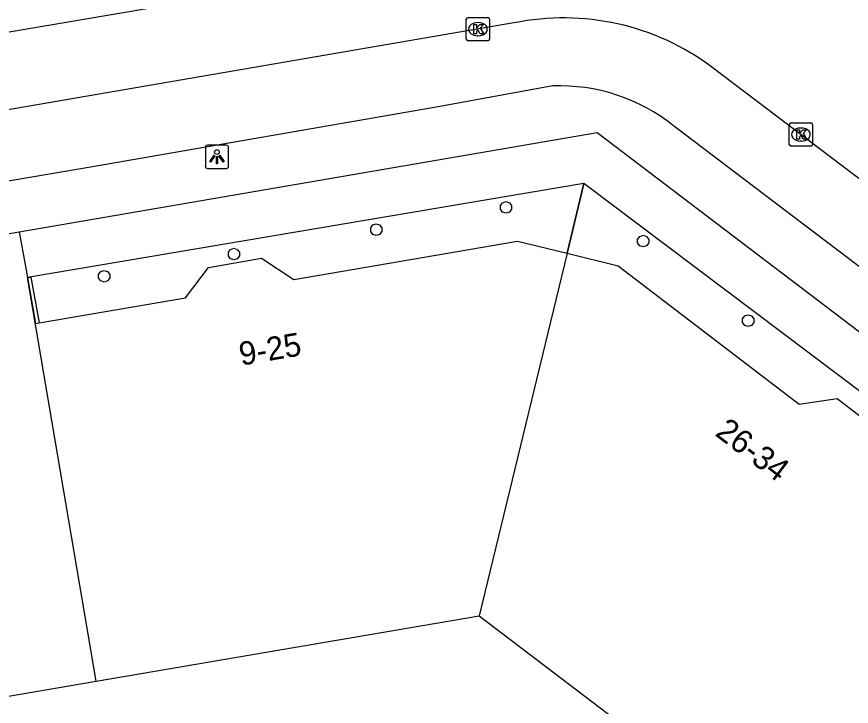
# Model space of a CAD drawing. Extents: x 161882 to 162509, y 381687 to 382379.
# Drawn here: x 161941.7 to 161977.53, y 382262.69 to 382292.27 of the extents above; entities that cross this region are included whole.
import ezdxf

# ---------------------------------------------------------------- set-up
doc = ezdxf.new("R2010")
doc.units = 0
for name, color, linetype in [('IMGEO_Fietspad_open', 7, 'Continuous'), ('IMGEO_Kolk', 7, 'Continuous'), ('IMGEO_Lichtpunt', 7, 'Continuous'), ('IMGEO_Pand', 7, 'Continuous'), ('IMGEO_Pand_nummerreeks', 7, 'Continuous'), ('IMGEO_Pand_overbouw', 7, 'Continuous'), ('IMGEO_Rijbaan_lokaal_open', 7, 'Continuous'), ('IMGEO_Voetpad_open', 7, 'Continuous')]:
    doc.layers.add(name, color=color, linetype=linetype)

msp = doc.modelspace()

# ---------------------------------------------------------------- linework, layer by layer
at = {"layer": 'IMGEO_Fietspad_open'}
for points in [[(161964.711, 382289.303), (161959.789, 382288.411), (161944.946, 382285.84), (161933.095, 382283.812)], [(162002.346, 382262.989), (162000, 382264.77), (161990.844, 382271.72), (161969.897, 382287.586)]]:
    msp.add_lwpolyline(points, dxfattribs=at)
msp.add_arc((161965.01, 382281.517), 7.792, 51.1607, 92.2015, dxfattribs=at)
at = {"layer": 'IMGEO_Kolk'}
for p, q in [((161961, 382291.314), (161961, 382292.166)), ((161961.075, 382292.24), (161961.927, 382292.24)), ((161962.001, 382292.166), (161962.001, 382291.314)), ((161961.488, 382292.02), (161961.513, 382292.02)), ((161961.511, 382291.46), (161961.486, 382291.46)), ((161961.927, 382291.24), (161961.075, 382291.24)), ((161974.865, 382286.794), (161974.865, 382287.646)), ((161974.94, 382287.72), (161975.792, 382287.72)), ((161975.353, 382287.5), (161975.378, 382287.5)), ((161975.866, 382287.646), (161975.866, 382286.794)), ((161975.376, 382286.94), (161975.351, 382286.94)), ((161975.792, 382286.72), (161974.94, 382286.72))]:
    msp.add_line(p, q, dxfattribs=at)
for points in [[(161961, 382291.314), (161961, 382292.166)], [(161961.075, 382292.24), (161961.927, 382292.24)], [(161962.001, 382292.166), (161962.001, 382291.314)], [(161961.321, 382291.94), (161961.444, 382291.94), (161961.444, 382291.789), (161961.574, 382291.94), (161961.738, 382291.94), (161961.592, 382291.789), (161961.745, 382291.54), (161961.593, 382291.54), (161961.508, 382291.704), (161961.444, 382291.637), (161961.444, 382291.54), (161961.321, 382291.54), (161961.321, 382291.94)], [(161961.927, 382291.24), (161961.075, 382291.24)], [(161974.865, 382286.794), (161974.865, 382287.646)], [(161974.94, 382287.72), (161975.792, 382287.72)], [(161975.866, 382287.646), (161975.866, 382286.794)], [(161975.186, 382287.42), (161975.309, 382287.42), (161975.309, 382287.269), (161975.439, 382287.42), (161975.603, 382287.42), (161975.457, 382287.269), (161975.61, 382287.02), (161975.458, 382287.02), (161975.373, 382287.184), (161975.309, 382287.117), (161975.309, 382287.02), (161975.186, 382287.02), (161975.186, 382287.42)], [(161975.792, 382286.72), (161974.94, 382286.72)]]:
    msp.add_lwpolyline(points, dxfattribs=at)
for centre, start, end in [((161961.077, 382292.164), 91.552, 178.448), ((161961.077, 382292.164), 91.552, 178.448), ((161961.925, 382292.164), 1.552, 88.448), ((161961.925, 382292.164), 1.552, 88.448), ((161961.077, 382291.316), 181.552, 268.448), ((161961.077, 382291.316), 181.552, 268.448), ((161961.925, 382291.316), 271.552, 358.448), ((161961.925, 382291.316), 271.552, 358.448), ((161974.942, 382287.644), 91.552, 178.448), ((161974.942, 382287.644), 91.552, 178.448), ((161975.79, 382287.644), 1.552, 88.448), ((161975.79, 382287.644), 1.552, 88.448), ((161974.942, 382286.796), 181.552, 268.448), ((161974.942, 382286.796), 181.552, 268.448), ((161975.79, 382286.796), 271.552, 358.448), ((161975.79, 382286.796), 271.552, 358.448)]:
    msp.add_arc(centre, 0.0765, start, end, dxfattribs=at)
for centre, major_axis, ratio, start_param, end_param in [((161961.487, 382291.74), (-0.387, 0.002), 0.722429, 4.712389, 7.853982), ((161961.512, 382291.74), (-0.39, 0.002), 0.717154, 1.570796, 4.712389), ((161975.352, 382287.22), (-0.387, 0.002), 0.722429, 4.712389, 7.853982), ((161975.377, 382287.22), (-0.39, 0.002), 0.717154, 1.570796, 4.712389)]:
    msp.add_ellipse(centre, major_axis=major_axis, ratio=ratio, start_param=start_param, end_param=end_param, dxfattribs=at)
at = {"layer": 'IMGEO_Lichtpunt'}
for p, q in [((161950.699, 382286.762), (161949.891, 382286.762)), ((161950.699, 382286.762), (161949.891, 382286.762)), ((161949.797, 382286.667), (161949.797, 382285.86)), ((161949.797, 382286.667), (161949.797, 382285.86)), ((161950.793, 382285.86), (161950.793, 382286.667)), ((161950.793, 382285.86), (161950.793, 382286.667)), ((161949.891, 382285.766), (161950.699, 382285.766)), ((161949.891, 382285.766), (161950.699, 382285.766))]:
    msp.add_line(p, q, dxfattribs=at)
for points in [[(161950.171, 382286.331), (161950.21, 382286.303), (161950.022, 382286.041), (161949.984, 382286.068), (161950.171, 382286.331)], [(161950.273, 382286.283), (161950.32, 382286.283), (161950.32, 382285.961), (161950.273, 382285.961), (161950.273, 382286.283)], [(161950.383, 382286.303), (161950.421, 382286.33), (161950.608, 382286.068), (161950.569, 382286.04), (161950.383, 382286.303)]]:
    msp.add_lwpolyline(points, dxfattribs=at)
msp.add_circle((161950.296, 382286.465), 0.0994, dxfattribs=at)
for centre, start, end in [((161949.891, 382286.667), 90, 180), ((161949.891, 382286.667), 90, 180), ((161950.699, 382286.667), 0, 90), ((161950.699, 382286.667), 0, 90), ((161949.891, 382285.86), 180, 270), ((161949.891, 382285.86), 180, 270), ((161950.699, 382285.86), 270, 0), ((161950.699, 382285.86), 270, 360)]:
    msp.add_arc(centre, 0.0946, start, end, dxfattribs=at)
at = {"layer": 'IMGEO_Pand'}
for points in [[(161962.555, 382283.89), (161962.464, 382284.015), (161962.464, 382284.169), (161962.555, 382284.294), (161962.702, 382284.342), (161962.849, 382284.294), (161962.94, 382284.169), (161962.94, 382284.015), (161962.849, 382283.89), (161962.702, 382283.842), (161962.555, 382283.89)], [(161956.986, 382282.936), (161956.895, 382283.061), (161956.895, 382283.215), (161956.986, 382283.34), (161957.133, 382283.388), (161957.28, 382283.34), (161957.371, 382283.215), (161957.371, 382283.061), (161957.28, 382282.936), (161957.133, 382282.888), (161956.986, 382282.936)], [(161929.352, 382280.894), (161941.807, 382283.041)], [(161941.807, 382283.041), (161942.166, 382281.089)], [(161968.446, 382282.443), (161968.355, 382282.568), (161968.355, 382282.722), (161968.446, 382282.847), (161968.593, 382282.895), (161968.74, 382282.847), (161968.831, 382282.722), (161968.831, 382282.568), (161968.74, 382282.443), (161968.593, 382282.395), (161968.446, 382282.443)], [(161942.166, 382281.089), (161942.312, 382281.106), (161942.66, 382279.14), (161948.949, 382280.212), (161949.93, 382281.52), (161952.204, 382281.916), (161953.601, 382280.995), (161963.192, 382282.647), (161965.332, 382282.123)], [(161950.875, 382281.89), (161950.784, 382282.015), (161950.784, 382282.169), (161950.875, 382282.294), (161951.022, 382282.342), (161951.169, 382282.294), (161951.26, 382282.169), (161951.26, 382282.015), (161951.169, 382281.89), (161951.022, 382281.842), (161950.875, 382281.89)], [(161965.332, 382282.123), (161961.553, 382266.566)], [(161965.332, 382282.123), (161967.512, 382281.59), (161975.292, 382275.656), (161976.922, 382275.895), (161978.749, 382274.496), (161979.047, 382272.85), (161984.121, 382269.036), (161985.32, 382270.611), (161985.45, 382270.523)], [(161945.691, 382281.061), (161945.6, 382280.936), (161945.453, 382280.888), (161945.306, 382280.936), (161945.215, 382281.061), (161945.215, 382281.215), (161945.306, 382281.34), (161945.453, 382281.388), (161945.6, 382281.34), (161945.691, 382281.215), (161945.691, 382281.061)], [(161945.111, 382263.77), (161942.166, 382281.089)], [(161972.951, 382279.033), (161972.86, 382279.158), (161972.86, 382279.312), (161972.951, 382279.437), (161973.098, 382279.485), (161973.245, 382279.437), (161973.336, 382279.312), (161973.336, 382279.158), (161973.245, 382279.033), (161973.098, 382278.985), (161972.951, 382279.033)], [(161945.111, 382263.77), (161961.553, 382266.566)], [(161961.553, 382266.566), (161975.098, 382256.278), (161976.285, 382257.889)], [(161934.37, 382257.936), (161935.649, 382258.303), (161937.98, 382262.557), (161945.111, 382263.77)]]:
    msp.add_lwpolyline(points, dxfattribs=at)
at = {"layer": 'IMGEO_Pand_overbouw'}
for points in [[(161965.332, 382282.123), (161966.04, 382285.113), (161942.166, 382281.089), (161942.501, 382279.117), (161942.66, 382279.14), (161948.949, 382280.212), (161949.93, 382281.52), (161952.204, 382281.916), (161953.601, 382280.995), (161963.192, 382282.647)], [(161966.04, 382285.113), (161965.332, 382282.123), (161967.512, 382281.59), (161975.292, 382275.656), (161976.922, 382275.895), (161978.749, 382274.496), (161979.047, 382272.85), (161984.121, 382269.036), (161984.283, 382268.914), (161985.45, 382270.523)]]:
    msp.add_lwpolyline(points, close=True, dxfattribs=at)
at = {"layer": 'IMGEO_Rijbaan_lokaal_open'}
for points in [[(161927.847, 382289.344), (161957.325, 382294.341), (161956.687, 382298.34), (161927.169, 382293.363), (161927.847, 382289.344)], [(161963.045, 382292.008), (161944.233, 382288.786), (161932.344, 382286.729)], [(161997.102, 382270.769), (161992.553, 382274.195), (161971.544, 382290.116)]]:
    msp.add_lwpolyline(points, dxfattribs=at)
msp.add_arc((161965.179, 382281.56), 10.664, 53.3555, 101.544, dxfattribs=at)
at = {"layer": 'IMGEO_Voetpad_open'}
msp.add_lwpolyline([(161941.807, 382283.041), (161966.622, 382287.308), (161986.642, 382272.1)], dxfattribs=at)

# ---------------------------------------------------------------- texts
at = {"layer": 'IMGEO_Pand_nummerreeks'}
for s, rotation, p in [('9-25', 9.7394, (161951.337, 382277.301)), ('26-34', 322.9607, (161971.636, 382274.335))]:
    msp.add_text(s, height=1, rotation=rotation, dxfattribs=at).set_placement(p)

doc.saveas('drawing.dxf')
